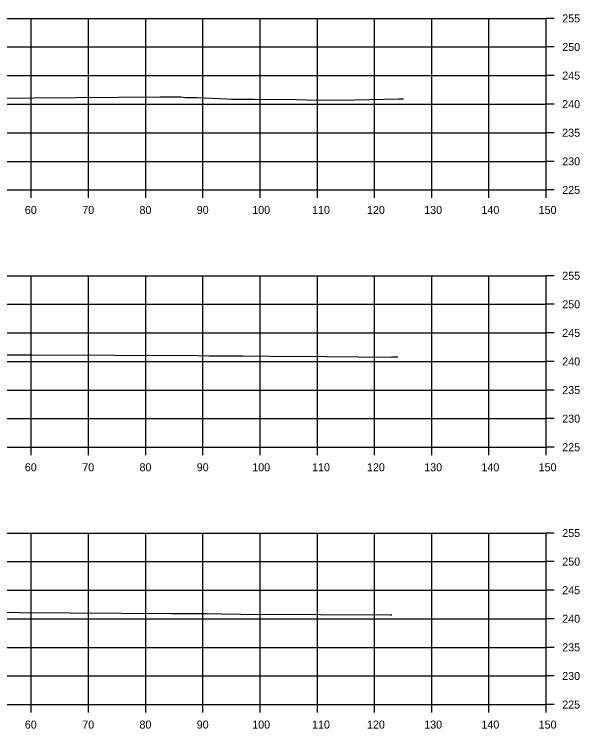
# Model space of a CAD drawing. Extents: x 1369627 to 1374022, y 380035 to 398173.
# Drawn here: x 1372943.2 to 1373042.1, y 383910.7 to 384035.6 of the extents above; entities that cross this region are included whole.
import ezdxf

# ---------------------------------------------------------------- set-up
doc = ezdxf.new("R2010")
doc.units = 0
for name, color, linetype in [('R_Axis', 7, 'Continuous'), ('R_Axis Annot', 7, 'Continuous'), ('R_Exist Surface', 7, 'Continuous'), ('R_Grid', 7, 'Continuous')]:
    doc.layers.add(name, color=color, linetype=linetype)

msp = doc.modelspace()

# ---------------------------------------------------------------- linework, layer by layer
at = {"layer": 'R_Axis'}
for p, q in [((1373036.21, 384004.93), (1373036.21, 384034.93)), ((1373037.61, 384034.93), (1373036.21, 384034.93)), ((1373037.61, 384029.93), (1373036.21, 384029.93)), ((1373037.61, 384024.93), (1373036.21, 384024.93)), ((1373037.61, 384019.93), (1373036.21, 384019.93)), ((1373037.61, 384014.93), (1373036.21, 384014.93)), ((1373037.61, 384009.93), (1373036.21, 384009.93)), ((1372736.21, 384004.93), (1373036.21, 384004.93)), ((1372946.21, 384003.53), (1372946.21, 384004.93)), ((1372956.21, 384003.53), (1372956.21, 384004.93)), ((1372966.21, 384003.53), (1372966.21, 384004.93)), ((1372976.21, 384003.53), (1372976.21, 384004.93)), ((1372986.21, 384003.53), (1372986.21, 384004.93)), ((1372996.21, 384003.53), (1372996.21, 384004.93)), ((1373006.21, 384003.53), (1373006.21, 384004.93)), ((1373016.21, 384003.53), (1373016.21, 384004.93)), ((1373026.21, 384003.53), (1373026.21, 384004.93)), ((1373036.21, 384003.53), (1373036.21, 384004.93)), ((1373037.61, 384004.93), (1373036.21, 384004.93)), ((1373036.21, 383959.93), (1373036.21, 383989.93)), ((1373037.61, 383989.93), (1373036.21, 383989.93)), ((1373037.61, 383984.93), (1373036.21, 383984.93)), ((1373037.61, 383979.93), (1373036.21, 383979.93)), ((1373037.61, 383974.93), (1373036.21, 383974.93)), ((1373037.61, 383969.93), (1373036.21, 383969.93)), ((1373037.61, 383964.93), (1373036.21, 383964.93)), ((1372736.21, 383959.93), (1373036.21, 383959.93)), ((1372946.21, 383958.53), (1372946.21, 383959.93)), ((1372956.21, 383958.53), (1372956.21, 383959.93)), ((1372966.21, 383958.53), (1372966.21, 383959.93)), ((1372976.21, 383958.53), (1372976.21, 383959.93)), ((1372986.21, 383958.53), (1372986.21, 383959.93)), ((1372996.21, 383958.53), (1372996.21, 383959.93)), ((1373006.21, 383958.53), (1373006.21, 383959.93)), ((1373016.21, 383958.53), (1373016.21, 383959.93)), ((1373026.21, 383958.53), (1373026.21, 383959.93)), ((1373036.21, 383958.53), (1373036.21, 383959.93)), ((1373037.61, 383959.93), (1373036.21, 383959.93)), ((1373036.21, 383914.93), (1373036.21, 383944.93)), ((1373037.61, 383944.93), (1373036.21, 383944.93)), ((1373037.61, 383939.93), (1373036.21, 383939.93)), ((1373037.61, 383934.93), (1373036.21, 383934.93)), ((1373037.61, 383929.93), (1373036.21, 383929.93)), ((1373037.61, 383924.93), (1373036.21, 383924.93)), ((1373037.61, 383919.93), (1373036.21, 383919.93)), ((1372736.21, 383914.93), (1373036.21, 383914.93)), ((1372946.21, 383913.53), (1372946.21, 383914.93)), ((1372956.21, 383913.53), (1372956.21, 383914.93)), ((1372966.21, 383913.53), (1372966.21, 383914.93)), ((1372976.21, 383913.53), (1372976.21, 383914.93)), ((1372986.21, 383913.53), (1372986.21, 383914.93)), ((1372996.21, 383913.53), (1372996.21, 383914.93)), ((1373006.21, 383913.53), (1373006.21, 383914.93)), ((1373016.21, 383913.53), (1373016.21, 383914.93)), ((1373026.21, 383913.53), (1373026.21, 383914.93)), ((1373036.21, 383913.53), (1373036.21, 383914.93)), ((1373037.61, 383914.93), (1373036.21, 383914.93))]:
    msp.add_line(p, q, dxfattribs=at)
at = {"layer": 'R_Exist Surface'}
for points in [[(1372939.23, 384020.98), (1372968.75, 384021.21), (1372972.35, 384021.21), (1372973.19, 384021.1), (1372975.13, 384021.08), (1372980.33, 384020.87), (1372981.2, 384020.83), (1372985.16, 384020.8), (1372992.57, 384020.73), (1372996.28, 384020.64), (1373002.79, 384020.71), (1373007.89, 384020.81), (1373010.46, 384020.86), (1373010.85, 384020.89), (1373011.09, 384020.89), (1373011.24, 384020.88)], [(1372936.87, 383976.08), (1372946.35, 383976.12), (1372975.27, 383975.95), (1372977.29, 383975.89), (1372981.85, 383975.91), (1372983.19, 383975.89), (1372987.84, 383975.87), (1372997.88, 383975.8), (1373009.07, 383975.7), (1373009.24, 383975.73), (1373010.26, 383975.77)], [(1372936.33, 383931.08), (1372944.14, 383931.01), (1372970.8, 383930.86), (1372976.94, 383930.87), (1372979.41, 383930.8), (1372982.82, 383930.76), (1372996.75, 383930.7), (1373008.95, 383930.64), (1373009.22, 383930.64)]]:
    msp.add_lwpolyline(points, dxfattribs=at)
at = {"layer": 'R_Grid'}
for p, q in [((1372736.21, 384034.93), (1373036.21, 384034.93)), ((1372946.21, 384004.93), (1372946.21, 384034.93)), ((1372956.21, 384004.93), (1372956.21, 384034.93)), ((1372966.21, 384004.93), (1372966.21, 384034.93)), ((1372976.21, 384004.93), (1372976.21, 384034.93)), ((1372986.21, 384004.93), (1372986.21, 384034.93)), ((1372996.21, 384004.93), (1372996.21, 384034.93)), ((1373006.21, 384004.93), (1373006.21, 384034.93)), ((1373016.21, 384004.93), (1373016.21, 384034.93)), ((1373026.21, 384004.93), (1373026.21, 384034.93)), ((1373036.21, 384004.93), (1373036.21, 384034.93)), ((1372736.21, 384029.93), (1373036.21, 384029.93)), ((1372736.21, 384024.93), (1373036.21, 384024.93)), ((1372736.21, 384019.93), (1373036.21, 384019.93)), ((1372736.21, 384014.93), (1373036.21, 384014.93)), ((1372736.21, 384009.93), (1373036.21, 384009.93)), ((1372736.21, 384004.93), (1373036.21, 384004.93)), ((1372736.21, 383989.93), (1373036.21, 383989.93)), ((1372946.21, 383959.93), (1372946.21, 383989.93)), ((1372956.21, 383959.93), (1372956.21, 383989.93)), ((1372966.21, 383959.93), (1372966.21, 383989.93)), ((1372976.21, 383959.93), (1372976.21, 383989.93)), ((1372986.21, 383959.93), (1372986.21, 383989.93)), ((1372996.21, 383959.93), (1372996.21, 383989.93)), ((1373006.21, 383959.93), (1373006.21, 383989.93)), ((1373016.21, 383959.93), (1373016.21, 383989.93)), ((1373026.21, 383959.93), (1373026.21, 383989.93)), ((1373036.21, 383959.93), (1373036.21, 383989.93)), ((1372736.21, 383984.93), (1373036.21, 383984.93)), ((1372736.21, 383979.93), (1373036.21, 383979.93)), ((1372736.21, 383974.93), (1373036.21, 383974.93)), ((1372736.21, 383969.93), (1373036.21, 383969.93)), ((1372736.21, 383964.93), (1373036.21, 383964.93)), ((1372736.21, 383959.93), (1373036.21, 383959.93)), ((1372736.21, 383944.93), (1373036.21, 383944.93)), ((1372946.21, 383914.93), (1372946.21, 383944.93)), ((1372956.21, 383914.93), (1372956.21, 383944.93)), ((1372966.21, 383914.93), (1372966.21, 383944.93)), ((1372976.21, 383914.93), (1372976.21, 383944.93)), ((1372986.21, 383914.93), (1372986.21, 383944.93)), ((1372996.21, 383914.93), (1372996.21, 383944.93)), ((1373006.21, 383914.93), (1373006.21, 383944.93)), ((1373016.21, 383914.93), (1373016.21, 383944.93)), ((1373026.21, 383914.93), (1373026.21, 383944.93)), ((1373036.21, 383914.93), (1373036.21, 383944.93)), ((1372736.21, 383939.93), (1373036.21, 383939.93)), ((1372736.21, 383934.93), (1373036.21, 383934.93)), ((1372736.21, 383929.93), (1373036.21, 383929.93)), ((1372736.21, 383924.93), (1373036.21, 383924.93)), ((1372736.21, 383919.93), (1373036.21, 383919.93)), ((1372736.21, 383914.93), (1373036.21, 383914.93))]:
    msp.add_line(p, q, dxfattribs=at)

# ---------------------------------------------------------------- texts
at = {"layer": 'R_Axis Annot'}
for s, p in [('255', (1373039.01, 384034.23)), ('250', (1373039.01, 384029.23)), ('245', (1373039.01, 384024.23)), ('240', (1373039.01, 384019.23)), ('235', (1373039.01, 384014.23)), ('230', (1373039.01, 384009.23)), ('225', (1373039.01, 384004.23)), ('60', (1372945.09, 384000.73)), ('70', (1372955.13, 384000.73)), ('80', (1372965.13, 384000.73)), ('90', (1372975.13, 384000.73)), ('100', (1372984.84, 384000.73)), ('110', (1372995.29, 384000.73)), ('120', (1373004.89, 384000.73)), ('130', (1373014.89, 384000.73)), ('140', (1373024.89, 384000.73)), ('150', (1373034.89, 384000.73)), ('255', (1373039.01, 383989.23)), ('250', (1373039.01, 383984.23)), ('245', (1373039.01, 383979.23)), ('240', (1373039.01, 383974.23)), ('235', (1373039.01, 383969.23)), ('230', (1373039.01, 383964.23)), ('225', (1373039.01, 383959.23)), ('60', (1372945.09, 383955.73)), ('70', (1372955.13, 383955.73)), ('80', (1372965.13, 383955.73)), ('90', (1372975.13, 383955.73)), ('100', (1372984.84, 383955.73)), ('110', (1372995.29, 383955.73)), ('120', (1373004.89, 383955.73)), ('130', (1373014.89, 383955.73)), ('140', (1373024.89, 383955.73)), ('150', (1373034.89, 383955.73)), ('255', (1373039.01, 383944.23)), ('250', (1373039.01, 383939.23)), ('245', (1373039.01, 383934.23)), ('240', (1373039.01, 383929.23)), ('235', (1373039.01, 383924.23)), ('230', (1373039.01, 383919.23)), ('225', (1373039.01, 383914.23)), ('60', (1372945.09, 383910.73)), ('70', (1372955.13, 383910.73)), ('80', (1372965.13, 383910.73)), ('90', (1372975.13, 383910.73)), ('100', (1372984.84, 383910.73)), ('110', (1372995.29, 383910.73)), ('120', (1373004.89, 383910.73)), ('130', (1373014.89, 383910.73)), ('140', (1373024.89, 383910.73)), ('150', (1373034.89, 383910.73))]:
    msp.add_text(s, height=1.4, dxfattribs=at).set_placement(p)

doc.saveas('drawing.dxf')
